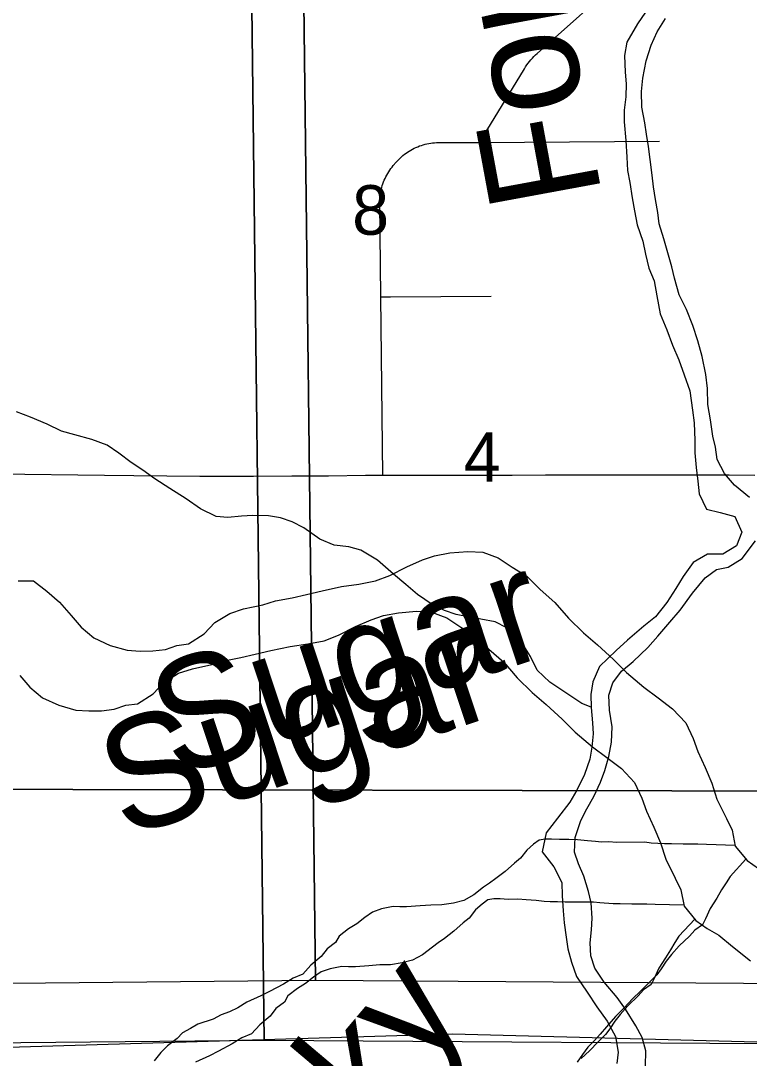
# Model space of a CAD drawing. Extents: x -21.1 to 50.3, y -4.9 to 22.1.
# Drawn here: x 6.622 to 7.237, y 14.892 to 15.768 of the extents above; entities that cross this region are included whole.
import ezdxf

# ---------------------------------------------------------------- set-up
doc = ezdxf.new("R2010")
doc.units = 0
for name, color, linetype in [('GM_X_County_Road', 7, 'Continuous'), ('GM_X_Major_River', 7, 'Continuous'), ('GM_X_Major_River_Text', 7, 'Continuous'), ('GM_X_Minor_River', 7, 'Continuous'), ('GM_X_Minor_River_Text', 7, 'Continuous'), ('GM_X_Section', 7, 'Continuous'), ('GM_X_Section_Text', 7, 'Continuous'), ('GM_X_Township_Road', 7, 'Continuous')]:
    doc.layers.add(name, color=color, linetype=linetype)

msp = doc.modelspace()

# ---------------------------------------------------------------- linework, layer by layer
at = {"layer": 'GM_X_County_Road'}
for points in [[(6.50809, 15.38836), (6.51136, 15.38841), (6.51903, 15.38798), (6.53713, 15.38683), (6.55267, 15.38616), (6.60239, 15.3855), (6.69246, 15.38432), (6.71729, 15.38405), (6.77307, 15.38354), (6.81843, 15.38361), (6.85072, 15.38386), (6.88179, 15.384), (6.91287, 15.38431), (6.92771, 15.38448)], [(6.92771, 15.38448), (6.9284, 15.38449), (6.96874, 15.38438), (7.01205, 15.38446), (7.0369, 15.38451), (7.06487, 15.38465), (7.11149, 15.38476), (7.13012, 15.38465), (7.17046, 15.38467), (7.22014, 15.38466), (7.24185, 15.38451)]]:
    msp.add_lwpolyline(points, dxfattribs=at)
at = {"layer": 'GM_X_Major_River'}
for points in [[(6.61974, 15.29504), (6.63264, 15.29514), (6.64371, 15.2865), (6.65441, 15.2771), (6.66437, 15.26579), (6.67279, 15.25599), (6.68349, 15.24697), (6.6972, 15.24063), (6.71165, 15.23656), (6.72266, 15.23589), (6.73328, 15.23597), (6.7439, 15.2372), (6.75373, 15.24069), (6.76359, 15.2419), (6.7768, 15.25036), (6.78583, 15.25991), (6.7983, 15.2676), (6.81003, 15.27149), (6.82632, 15.27503), (6.83692, 15.27815), (6.85093, 15.28091), (6.86305, 15.28366), (6.87631, 15.2868), (6.8926, 15.29034), (6.90738, 15.29236), (6.9214, 15.29513), (6.93351, 15.29977), (6.94787, 15.30709), (6.9611, 15.31289), (6.97132, 15.31638), (6.9842, 15.31876), (6.99937, 15.32002), (7.0119, 15.31936), (7.02484, 15.31453), (7.03666, 15.30665), (7.04924, 15.29916), (7.06034, 15.28786), (7.07295, 15.27696), (7.08443, 15.26377), (7.09705, 15.25134), (7.1089, 15.24119), (7.12228, 15.22877), (7.13337, 15.21785), (7.14789, 15.20545), (7.1601, 15.19643), (7.17232, 15.18704), (7.18341, 15.17537), (7.18959, 15.16213), (7.19347, 15.15116), (7.19965, 15.13755), (7.20545, 15.12431), (7.20973, 15.11069), (7.21783, 15.09443), (7.22246, 15.0846), (7.22522, 15.07096), (7.23518, 15.0589), (7.24472, 15.05214)], [(6.62108, 15.21528), (6.6295, 15.20548), (6.6402, 15.19645), (6.65391, 15.19011), (6.66836, 15.18605), (6.67937, 15.18538), (6.68999, 15.18546), (6.70061, 15.18668), (6.71045, 15.19017), (6.7203, 15.19139), (6.73352, 15.19984), (6.74255, 15.2094), (6.75501, 15.21708), (6.76674, 15.22097), (6.78303, 15.22451), (6.79363, 15.22763), (6.80765, 15.2304), (6.81977, 15.23315), (6.83302, 15.23629), (6.84931, 15.23983), (6.8641, 15.24184), (6.87811, 15.24461), (6.89022, 15.24926), (6.90458, 15.25658), (6.91781, 15.26237), (6.92803, 15.26587), (6.94091, 15.26825), (6.95608, 15.2695), (6.96861, 15.26884), (6.98155, 15.26401), (6.99337, 15.25614), (7.00595, 15.24865), (7.01705, 15.23735), (7.02966, 15.22644), (7.04114, 15.21325), (7.05377, 15.20083), (7.06561, 15.19067), (7.07899, 15.17826), (7.09008, 15.16734), (7.1046, 15.15493), (7.11681, 15.14592), (7.12903, 15.13653), (7.14013, 15.12485), (7.1463, 15.11162), (7.15018, 15.10065), (7.15636, 15.08703), (7.16216, 15.0738), (7.16644, 15.06017), (7.17454, 15.04392), (7.17917, 15.03409), (7.18193, 15.02045), (7.1919, 15.00838), (7.20144, 15.00163), (7.21135, 14.99601), (7.22281, 14.98624), (7.23808, 14.97421)]]:
    msp.add_lwpolyline(points, dxfattribs=at)
at = {"layer": 'GM_X_Minor_River'}
for points in [[(7.14949, 15.7756), (7.14259, 15.76578), (7.13376, 15.75028), (7.13179, 15.73891), (7.13208, 15.72487), (7.13315, 15.715), (7.1327, 15.704), (7.13149, 15.69263), (7.13142, 15.68276), (7.13284, 15.6672), (7.1335, 15.65316), (7.13419, 15.64177), (7.13602, 15.63151), (7.13821, 15.6186), (7.14003, 15.60759), (7.14223, 15.59581), (7.14708, 15.58212), (7.14928, 15.57111), (7.15224, 15.55933), (7.15672, 15.54868), (7.15891, 15.53577), (7.16185, 15.52057), (7.16745, 15.50726), (7.1723, 15.49433), (7.17753, 15.48178), (7.182, 15.46923), (7.18684, 15.45554), (7.18901, 15.43921), (7.19046, 15.42858), (7.19112, 15.41378), (7.19105, 15.40316), (7.19211, 15.39101), (7.19355, 15.37924), (7.19462, 15.36861), (7.20098, 15.35567), (7.21235, 15.35294), (7.22485, 15.34946), (7.23083, 15.33614), (7.2262, 15.32479), (7.21477, 15.31765), (7.20187, 15.31773), (7.18968, 15.31059), (7.18126, 15.29888), (7.17512, 15.28868), (7.16745, 15.27696), (7.15788, 15.26488), (7.14797, 15.25698), (7.13422, 15.24492), (7.12468, 15.23625), (7.11055, 15.22268)], [(7.2371, 15.36569), (7.22464, 15.37601), (7.21598, 15.38593), (7.20999, 15.39773), (7.20854, 15.40798), (7.20633, 15.41748), (7.20414, 15.43115), (7.20195, 15.44407), (7.20166, 15.45773), (7.20022, 15.4695), (7.19728, 15.48469), (7.19358, 15.49799), (7.18948, 15.51092), (7.18388, 15.52423), (7.17789, 15.53679), (7.17381, 15.55085), (7.1716, 15.56035), (7.16492, 15.58391), (7.16083, 15.59684), (7.15976, 15.60633), (7.15793, 15.61734), (7.15611, 15.62798), (7.15503, 15.63785), (7.15322, 15.65114), (7.15178, 15.66215), (7.15033, 15.6724), (7.14887, 15.6819), (7.1463, 15.69519), (7.14601, 15.70847), (7.14722, 15.71985), (7.14998, 15.73425), (7.15424, 15.7475), (7.15925, 15.75885), (7.16615, 15.77019)], [(7.10349, 15.18838), (7.09555, 15.19166), (7.08308, 15.20009), (7.06872, 15.20966), (7.05779, 15.21959), (7.05217, 15.23139), (7.04391, 15.24472), (7.03222, 15.25541), (7.02238, 15.26041), (7.01026, 15.26276), (6.99965, 15.26472), (6.98941, 15.26668), (6.97957, 15.27015), (6.96936, 15.27515), (6.95689, 15.28357), (6.94708, 15.29198), (6.93651, 15.30077), (6.92293, 15.31262), (6.90894, 15.32105), (6.89872, 15.32377), (6.88658, 15.32536), (6.87447, 15.33037), (6.86087, 15.33994), (6.85104, 15.34493), (6.8412, 15.3484), (6.83096, 15.34998), (6.81768, 15.35044), (6.80819, 15.34974), (6.7968, 15.34868), (6.78694, 15.3495), (6.7737, 15.35603), (6.76162, 15.36445), (6.74763, 15.37326), (6.73517, 15.3813), (6.72497, 15.38858), (6.71514, 15.39509), (6.70457, 15.40312), (6.69475, 15.40963), (6.68188, 15.41464), (6.66748, 15.41852), (6.65612, 15.42163), (6.64402, 15.42739), (6.63001, 15.43355), (6.61828, 15.43779)], [(7.15967, 15.24856), (7.17, 15.26026), (7.17879, 15.27044), (7.18913, 15.2848), (7.19984, 15.29763), (7.20937, 15.30478), (7.21925, 15.30662), (7.23107, 15.31413), (7.24217, 15.32886)], [(7.1493, 14.88516), (7.14977, 14.89806), (7.14643, 14.90946), (7.14118, 14.91936), (7.13255, 14.93345), (7.1254, 14.94336), (7.11448, 14.95632), (7.10659, 14.96813), (7.10325, 14.9784), (7.10256, 14.9894), (7.10377, 15.0004), (7.10422, 15.01026), (7.10354, 15.02316), (7.10133, 15.03266), (7.09724, 15.04559), (7.09276, 15.05624), (7.0894, 15.06612), (7.08986, 15.07826), (7.09489, 15.09265), (7.09989, 15.10248), (7.10565, 15.11307), (7.11143, 15.12517), (7.11491, 15.13501), (7.1184, 15.14676), (7.12075, 15.15888), (7.12122, 15.17178), (7.11904, 15.18583), (7.11836, 15.19873), (7.12184, 15.20895), (7.12912, 15.21877), (7.13904, 15.22706), (7.15126, 15.23875), (7.15967, 15.24856)], [(7.11055, 15.22268), (7.10477, 15.20982), (7.10319, 15.1992), (7.10349, 15.1882), (7.10454, 15.17529), (7.10524, 15.16581), (7.10403, 15.15481), (7.10245, 15.14458), (7.09781, 15.13171), (7.09127, 15.11847), (7.08551, 15.10826), (7.07517, 15.09466), (7.06561, 15.0822), (7.06208, 15.06629), (7.07187, 15.05371), (7.07861, 15.04039), (7.07891, 15.02901), (7.07997, 15.01648), (7.08066, 15.00623), (7.08248, 14.99408), (7.08393, 14.98421), (7.08689, 14.97319), (7.09099, 14.96102), (7.10001, 14.94769), (7.10828, 14.93549), (7.11692, 14.9233), (7.12405, 14.91036), (7.12624, 14.89706), (7.12504, 14.88759)], [(7.22507, 15.07174), (7.20089, 15.07238), (7.19366, 15.07272), (7.1811, 15.07265), (7.1712, 15.07297), (7.16549, 15.07294), (7.15407, 15.07364), (7.14874, 15.07437), (7.12476, 15.07424), (7.11828, 15.07459), (7.11219, 15.07455), (7.10724, 15.07491), (7.10039, 15.07563), (7.09201, 15.07634), (7.08478, 15.07669), (7.07678, 15.07664), (7.06993, 15.07698), (7.0646, 15.07695), (7.05966, 15.07617), (7.05473, 15.07272), (7.04905, 15.06776), (7.04376, 15.06089), (7.03883, 15.05668), (7.03088, 15.0498), (7.02292, 15.04368), (7.01761, 15.03985), (7.01268, 15.03641), (7.00434, 15.02991), (6.996, 15.0253), (6.98726, 15.02298), (6.97737, 15.0214), (6.96823, 15.02135), (6.9591, 15.02055), (6.94769, 15.01972), (6.94198, 15.01969), (6.93627, 15.02004), (6.92638, 15.01809), (6.91879, 15.01539), (6.91234, 15.0108), (6.90552, 15.00544), (6.89869, 15.00123), (6.89073, 14.9951), (6.88772, 14.98977), (6.88052, 14.98441), (6.8756, 14.97793), (6.86689, 14.97066), (6.86008, 14.96303), (6.85173, 14.95957), (6.84376, 14.95459), (6.832, 14.94844), (6.82441, 14.9446), (6.81264, 14.93922), (6.80505, 14.93462), (6.79822, 14.93117), (6.791, 14.92847), (6.78417, 14.92502), (6.77125, 14.92077), (6.76518, 14.91693), (6.75835, 14.91348), (6.75381, 14.90852), (6.74585, 14.9024), (6.74017, 14.89666), (6.73451, 14.8898)], [(7.23425, 15.06003), (7.22084, 15.04551), (7.21744, 15.04018), (7.21367, 15.03408), (7.20952, 15.02722), (7.20386, 15.01845), (7.2001, 15.00969), (7.19747, 15.00474), (7.19102, 15.00015), (7.18648, 14.99518), (7.17777, 14.98678), (7.17134, 14.97953), (7.16681, 14.9738), (7.16266, 14.96732), (7.15888, 14.96236), (7.15282, 14.95625), (7.14525, 14.94861), (7.13844, 14.94212), (7.13125, 14.93448), (7.12406, 14.92723), (7.11649, 14.91845), (7.1112, 14.91234), (7.10628, 14.907), (7.1006, 14.90127), (7.09607, 14.89516), (7.09154, 14.88868)], [(7.18178, 15.02122), (7.1576, 15.02186), (7.15037, 15.0222), (7.13781, 15.02213), (7.12791, 15.02246), (7.1222, 15.02243), (7.11078, 15.02312), (7.10545, 15.02386), (7.08147, 15.02373), (7.07499, 15.02407), (7.06891, 15.02404), (7.06395, 15.02439), (7.0571, 15.02511), (7.04872, 15.02583), (7.04149, 15.02617), (7.03349, 15.02613), (7.02664, 15.02647), (7.02131, 15.02644), (7.01637, 15.02565), (7.01144, 15.02221), (7.00576, 15.01724), (7.00047, 15.01037), (6.99554, 15.00617), (6.98759, 14.99929), (6.97963, 14.99317), (6.97432, 14.98934), (6.96939, 14.98589), (6.96106, 14.97939), (6.95271, 14.97479), (6.94397, 14.97246), (6.93408, 14.97089), (6.92495, 14.97084), (6.91581, 14.97003), (6.9044, 14.96921), (6.89869, 14.96918), (6.89298, 14.96953), (6.88309, 14.96757), (6.8755, 14.96487), (6.86905, 14.96028), (6.86223, 14.95493), (6.8554, 14.95071), (6.84744, 14.94459), (6.84443, 14.93925), (6.83723, 14.9339), (6.83231, 14.92741), (6.8236, 14.92015), (6.81679, 14.91251), (6.80844, 14.90905), (6.80047, 14.90407), (6.78871, 14.89793), (6.78112, 14.89409), (6.76935, 14.88871)], [(7.19096, 15.00952), (7.17755, 14.995), (7.17415, 14.98966), (7.17038, 14.98356), (7.16623, 14.9767), (7.16057, 14.96793), (7.15681, 14.95918), (7.15418, 14.95422), (7.14773, 14.94963), (7.14319, 14.94467), (7.13448, 14.93626), (7.12805, 14.92901), (7.12352, 14.92329), (7.11937, 14.91681), (7.11559, 14.91185), (7.10953, 14.90574), (7.10196, 14.8981), (7.09515, 14.8916)]]:
    msp.add_lwpolyline(points, dxfattribs=at)
at = {"layer": 'GM_X_Section'}
for points in [[(6.41187, 16.12459), (7.42125, 16.12212), (7.42449, 15.11725), (6.41284, 15.11937)], [(6.85861, 15.97246), (7.36725, 15.97553), (7.86729, 15.96487), (7.87451, 14.95066), (6.87078, 14.95753)], [(5.84702, 15.96751), (6.85861, 15.97246), (6.87078, 14.95753), (5.87288, 14.94777), (5.86388, 15.5693)], [(6.81532, 15.92194), (7.32396, 15.92501), (7.824, 15.91436), (7.83122, 14.90014), (6.82749, 14.90702)], [(5.80373, 15.91699), (6.81532, 15.92194), (6.82749, 14.90702), (5.82959, 14.89726), (5.82059, 15.51878)], [(7.52522, 15.9214), (7.52217, 14.89823), (6.98631, 14.91225), (6.49861, 14.89749), (6.50469, 15.92066), (6.55964, 15.91994)], [(6.41284, 15.11937), (7.42449, 15.11725), (7.43682, 14.11536), (6.41343, 14.11604)]]:
    msp.add_lwpolyline(points, close=True, dxfattribs=at)
at = {"layer": 'GM_X_Township_Road'}
for p, q in [((7.00911, 15.66554), (7.16123, 15.66655)), ((6.92771, 15.38448), (6.92595, 15.53502))]:
    msp.add_line(p, q, dxfattribs=at)
for points in [[(7.00911, 15.66554), (7.04709, 15.72775), (7.04808, 15.72933), (7.04913, 15.73087), (7.05023, 15.73238), (7.05138, 15.73385), (7.05258, 15.73528), (7.05383, 15.73667), (7.05511, 15.73802), (7.05645, 15.73933), (7.05782, 15.74059), (7.13201, 15.80661)], [(6.92595, 15.53502), (6.92503, 15.6146), (6.92503, 15.61622), (6.9251, 15.61784), (6.92522, 15.61945), (6.92539, 15.62107), (6.92562, 15.62267), (6.92591, 15.62427), (6.92625, 15.62586), (6.92664, 15.62743), (6.92709, 15.62899), (6.92759, 15.63053), (6.92815, 15.63206), (6.92875, 15.63357), (6.92941, 15.63505), (6.93011, 15.63651), (6.93087, 15.63795), (6.93168, 15.63935), (6.93253, 15.64073), (6.93343, 15.64208), (6.93437, 15.6434), (6.93536, 15.64469), (6.93639, 15.64594), (6.9388, 15.64875), (6.93987, 15.64996), (6.94099, 15.65114), (6.94215, 15.65228), (6.94334, 15.65338), (6.94457, 15.65443), (6.94584, 15.65544), (6.94714, 15.65641), (6.94847, 15.65733), (6.94984, 15.65822), (6.95123, 15.65904), (6.95265, 15.65983), (6.9541, 15.66056), (6.95557, 15.66124), (6.95707, 15.66188), (6.95858, 15.66246), (6.96012, 15.66299), (6.96166, 15.66347), (6.96323, 15.66389), (6.96481, 15.66426), (6.9664, 15.66457), (6.968, 15.66483), (6.96961, 15.66503), (6.97123, 15.66518), (6.97285, 15.66527), (6.97447, 15.66532), (7.00911, 15.66554)], [(6.92595, 15.53502), (6.93412, 15.53508), (7.01915, 15.53568)]]:
    msp.add_lwpolyline(points, dxfattribs=at)

# ---------------------------------------------------------------- texts
at = {"layer": 'GM_X_Major_River_Text'}
for p in [(6.75208, 15.12814), (6.70879, 15.07762)]:
    msp.add_text('Sugar', height=0.094712, rotation=18.31092, dxfattribs=at).set_placement(p)
at = {"layer": 'GM_X_Minor_River_Text'}
for s, height, rotation, p in [('Fork', 0.094725, 100.46844, (7.11284, 15.62072)), ('Rocky ', 0.094721, 49.83027, (6.77458, 14.65921))]:
    msp.add_text(s, height=height, rotation=rotation, dxfattribs=at).set_placement(p)
at = {"layer": 'GM_X_Section_Text'}
for s, p in [('8', (6.90169, 15.58749)), ('4', (6.99595, 15.3788))]:
    msp.add_text(s, height=0.04186, rotation=0.00001, dxfattribs=at).set_placement(p)

doc.saveas('drawing.dxf')
